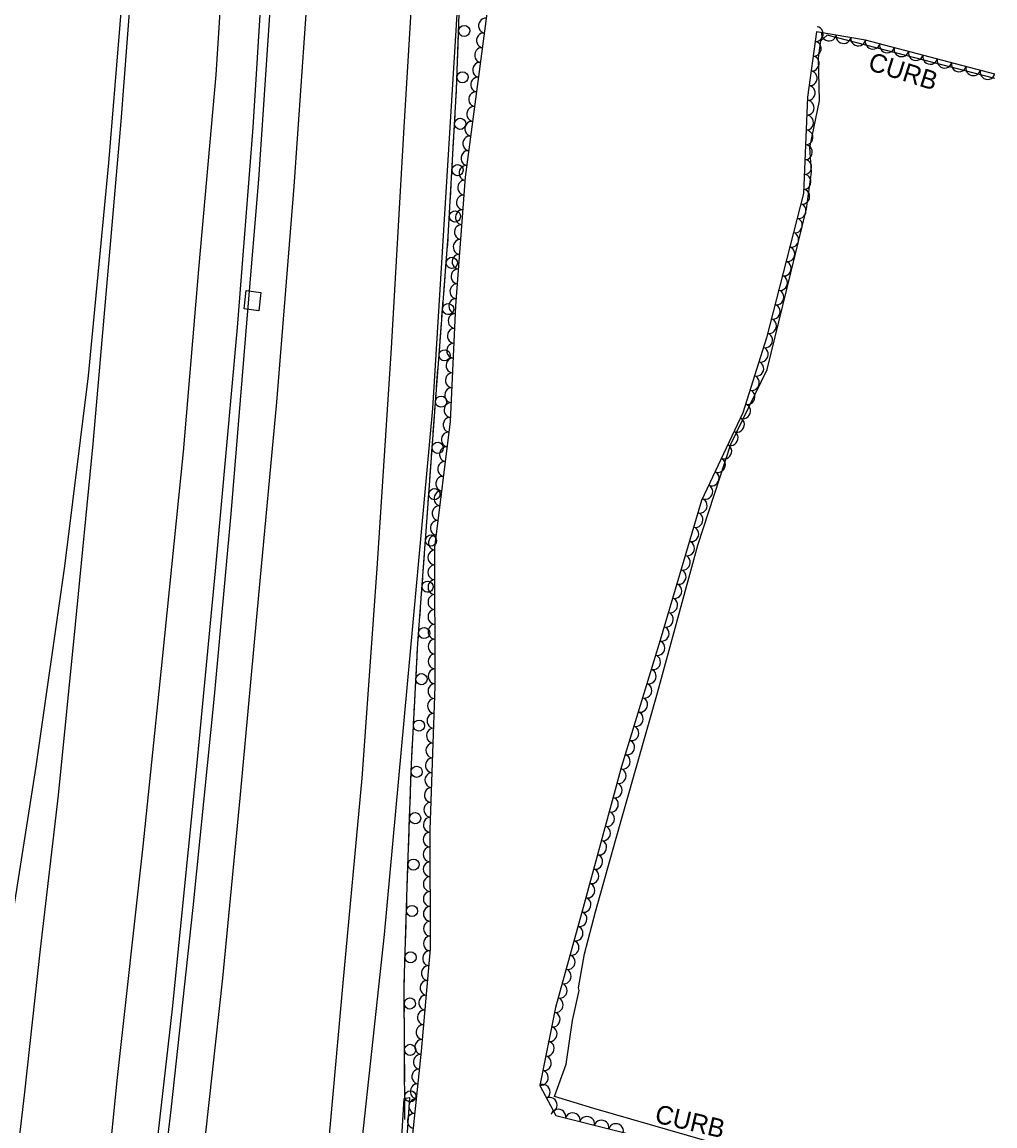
# Model space of a CAD drawing. Extents: x 1722896 to 1754269, y 648279 to 666297.
# Drawn here: x 1753966.1 to 1754228.1, y 654985.9 to 655283.3 of the extents above; entities that cross this region are included whole.
import ezdxf

# ---------------------------------------------------------------- set-up
doc = ezdxf.new("R2010")
doc.units = 0
for name, color, linetype in [('DESIGN - SCRATCH - User 1', 7, 'Continuous'), ('SURVEY - CENTERLINE - Preliminary Text', 7, 'Continuous'), ('SURVEY - DRAINAGE - Natural Features', 7, 'Continuous'), ('SURVEY - VEGETATION - Features with Text', 7, 'Continuous')]:
    doc.layers.add(name, color=color, linetype=linetype)

msp = doc.modelspace()

# ---------------------------------------------------------------- linework, layer by layer
at = {"layer": 'DESIGN - SCRATCH - User 1'}
for points in [[(1753989.81, 654880.48), (1753993.07, 654880.73), (1753995.95, 654904.42), (1754000.67, 654942.53), (1754006.25, 654990.27), (1754012.23, 655044.74), (1754017.96, 655101.66), (1754022.48, 655150.78), (1754026.91, 655205.46), (1754029.86, 655240.83), (1754033.13, 655289.29), (1754035.67, 655335.42), (1754037.27, 655376.37), (1754038.62, 655419.81), (1754040.88, 655470.9), (1754042.51, 655523.96), (1754043.82, 655571.19), (1754045.14, 655655.21), (1754045.31, 655686.41), (1754045.67, 655729.93), (1754045.36, 655768.38), (1754045.41, 655808.7)], [(1754042.74, 655807.14), (1754042.54, 655744.3), (1754042.4, 655686.06), (1754041.86, 655627.97), (1754040.03, 655548.51), (1754038.28, 655486.3), (1754036.43, 655428.65), (1754031.87, 655312.7), (1754028.3, 655254.84), (1754024.07, 655201.02), (1754018.17, 655135.47), (1754013.06, 655081.86), (1754006.55, 655017.49), (1753999.82, 654958.5), (1753992.4, 654898.45), (1753989.81, 654880.48)], [(1754069.26, 654987.67), (1754069.05, 655023.98), (1754069.97, 655053.4), (1754071, 655083.48), (1754072.72, 655115.99), (1754075.24, 655149.8), (1754077.35, 655179.53), (1754080.92, 655225.55), (1754083.15, 655265.15), (1754084.34, 655298.25), (1754085.53, 655323.73), (1754086.9, 655358.1), (1754087.41, 655394.39), (1754087.9, 655434.73), (1754088.09, 655467.2), (1754087.7, 655508.79), (1754088.3, 655549.16), (1754088.02, 655586.22), (1754088.32, 655614.35), (1754088.22, 655650.82), (1754088.11, 655694.37), (1754088.4, 655725.55), (1754088.7, 655761.21), (1754088.83, 655809.37)], [(1754083.64, 655278.67), (1754083.8, 655283.26)], [(1754083.41, 655272.37), (1754083.5, 655274.72)], [(1754083.5, 655274.72), (1754083.58, 655277.07)], [(1754083.19, 655266.18), (1754083.35, 655270.77)], [(1754082.99, 655262.23), (1754083.12, 655264.58)], [(1754082.85, 655259.88), (1754082.99, 655262.23)], [(1754082.51, 655253.69), (1754082.77, 655258.29)], [(1754082.28, 655249.75), (1754082.42, 655252.1)], [(1754082.15, 655247.4), (1754082.28, 655249.75)], [(1754081.8, 655241.21), (1754082.06, 655245.81)], [(1754081.58, 655237.27), (1754081.71, 655239.62)], [(1754081.45, 655234.92), (1754081.58, 655237.27)], [(1754081.1, 655228.73), (1754081.36, 655233.33)], [(1754080.86, 655224.79), (1754080.92, 655225.55), (1754081.01, 655227.14)], [(1754080.68, 655222.45), (1754080.86, 655224.79)], [(1754080.2, 655216.27), (1754080.55, 655220.85)], [(1754079.71, 655209.98), (1754079.89, 655212.33)], [(1754079.89, 655212.33), (1754080.08, 655214.67)], [(1754079.23, 655203.8), (1754079.59, 655208.39)], [(1754078.93, 655199.86), (1754079.11, 655202.21)], [(1754078.75, 655197.52), (1754078.93, 655199.86)], [(1754078.27, 655191.34), (1754078.62, 655195.93)], [(1754077.96, 655187.4), (1754078.14, 655189.75)], [(1754077.78, 655185.06), (1754077.96, 655187.4)], [(1754077.3, 655178.88), (1754077.35, 655179.53), (1754077.65, 655183.46)], [(1754077.02, 655174.94), (1754077.19, 655177.28)], [(1754076.86, 655172.59), (1754077.02, 655174.94)], [(1754076.42, 655166.41), (1754076.74, 655171)], [(1754076.14, 655162.47), (1754076.3, 655164.81)], [(1754075.97, 655160.13), (1754076.14, 655162.47)], [(1754075.53, 655153.94), (1754075.86, 655158.53)], [(1754075.08, 655147.66), (1754075.24, 655149.8), (1754075.25, 655150)], [(1754075.25, 655150), (1754075.42, 655152.34)], [(1754074.62, 655141.47), (1754074.96, 655146.06)], [(1754074.32, 655137.54), (1754074.5, 655139.88)], [(1754074.15, 655135.19), (1754074.32, 655137.54)], [(1754073.69, 655129.01), (1754074.03, 655133.6)], [(1754073.4, 655125.07), (1754073.57, 655127.41)], [(1754073.22, 655122.73), (1754073.4, 655125.07)], [(1754072.77, 655116.54), (1754073.11, 655121.13)], [(1754072.54, 655112.6), (1754072.67, 655114.95)], [(1754072.42, 655110.25), (1754072.54, 655112.6)], [(1754072.09, 655104.06), (1754072.33, 655108.66)], [(1754071.88, 655100.12), (1754072.01, 655102.46)], [(1754071.76, 655097.77), (1754071.88, 655100.12)], [(1754071.43, 655091.58), (1754071.67, 655096.17)], [(1754071.1, 655085.29), (1754071.22, 655087.64)], [(1754071.22, 655087.64), (1754071.34, 655089.98)], [(1754070.85, 655079.09), (1754071, 655083.48), (1754071.01, 655083.69)], [(1754070.72, 655075.15), (1754070.79, 655077.49)], [(1754070.63, 655072.8), (1754070.72, 655075.15)], [(1754070.42, 655066.6), (1754070.58, 655071.2)], [(1754070.29, 655062.65), (1754070.37, 655065)], [(1754070.21, 655060.3), (1754070.29, 655062.65)], [(1754069.99, 655054.11), (1754070.15, 655058.7)], [(1754069.87, 655050.16), (1754069.94, 655052.51)], [(1754069.79, 655047.81), (1754069.87, 655050.16)], [(1754069.6, 655041.61), (1754069.75, 655046.21)], [(1754069.48, 655037.67), (1754069.55, 655040.02)], [(1754069.41, 655035.32), (1754069.48, 655037.67)], [(1754069.21, 655029.12), (1754069.35, 655033.72)], [(1754069.06, 655022.82), (1754069.05, 655023.98), (1754069.09, 655025.17)], [(1754069.09, 655025.17), (1754069.16, 655027.52)], [(1754069.09, 655016.62), (1754069.07, 655021.22)], [(1754069.12, 655012.67), (1754069.1, 655015.02)], [(1754069.13, 655010.32), (1754069.12, 655012.67)], [(1754069.17, 655004.12), (1754069.14, 655008.72)], [(1754069.19, 655000.17), (1754069.18, 655002.52)], [(1754069.2, 654997.82), (1754069.19, 655000.17)], [(1754069.24, 654991.62), (1754069.21, 654996.22)], [(1754051.62, 654809.38), (1754049.84, 654809.61), (1754052.54, 654827.46), (1754057.58, 654872.87), (1754062.67, 654912.89), (1754067.33, 654965.27), (1754069.08, 654993.35), (1754070.49, 654993.61), (1754068.53, 654964.14), (1754064.9, 654921.64), (1754057.12, 654860.74), (1754052.63, 654819.51), (1754051.62, 654809.38)], [(1754069.26, 654987.67), (1754069.25, 654990.02)]]:
    msp.add_lwpolyline(points, dxfattribs=at)
for centre, start, end in [((1754085.22, 655280.89), 291.1969, 291.187), ((1754084.77, 655268.4), 291.1969, 291.187), ((1754084.13, 655255.88), 290.0345, 290.0247), ((1754083.43, 655243.4), 290.0345, 290.0247), ((1754082.72, 655230.92), 290.0345, 290.0247), ((1754081.87, 655218.42), 288.8235, 288.8136), ((1754080.9, 655205.96), 288.8235, 288.8136), ((1754079.94, 655193.5), 288.8235, 288.8136), ((1754078.97, 655181.03), 288.8235, 288.8136), ((1754078.07, 655168.58), 289.1946, 289.1847), ((1754077.19, 655156.11), 289.1946, 289.1847), ((1754076.28, 655143.63), 289.0129, 289.0031), ((1754075.36, 655131.17), 289.0129, 289.0031), ((1754074.43, 655118.7), 289.0129, 289.0031), ((1754073.71, 655106.26), 290.2253, 290.2155), ((1754073.05, 655093.77), 290.2253, 290.2155), ((1754072.43, 655081.32), 291.2992, 291.2894), ((1754072, 655068.83), 291.2992, 291.2894), ((1754071.57, 655056.33), 291.2992, 291.2894), ((1754071.17, 655043.84), 291.4718, 291.462), ((1754070.78, 655031.35), 291.4718, 291.462), ((1754070.58, 655018.91), 293.5953, 293.5855), ((1754070.65, 655006.41), 293.5953, 293.5855), ((1754070.73, 654993.91), 293.5953, 293.5855)]:
    msp.add_arc(centre, 1.5, start, end, dxfattribs=at)
at = {"layer": 'SURVEY - CENTERLINE - Preliminary Text'}
for points in [[(1754087.83, 655809.66), (1754087.37, 655738.41), (1754086.89, 655679.41), (1754087.29, 655614.25), (1754087.29, 655551.85), (1754087.27, 655498.17), (1754086.97, 655434.58), (1754086.26, 655367.72), (1754083.96, 655297.2), (1754076.66, 655179.22), (1754063.69, 655037.51), (1754023.81, 654669.27), (1754008.58, 654562.61), (1753996.06, 654477.51), (1753973, 654356.25)], [(1753999, 655365.49), (1753994.19, 655303.59), (1753989.42, 655245.38), (1753983.92, 655188.03), (1753977.56, 655136.68), (1753969.81, 655082.72), (1753960.87, 655025.6), (1753950.98, 654967.06), (1753939.93, 654905.23), (1753929.21, 654848.58), (1753918.56, 654791.23), (1753906.15, 654735.86), (1753895.48, 654687.27), (1753884.09, 654634.31), (1753870.24, 654578.71), (1753851.52, 654502), (1753835.96, 654438.29), (1753820.5, 654381.14)], [(1754021.57, 655319.99), (1754018.35, 655269.09), (1754013.74, 655217.68), (1754009.49, 655167.49), (1754003.84, 655111.75), (1753998.69, 655061.26), (1753991.74, 654999), (1753985.55, 654937.17)], [(1754072.14, 655306.99), (1754068.92, 655254.95), (1754065.54, 655195.43), (1754061.7, 655136.12), (1754057.6, 655079.63), (1754052.56, 655024.46), (1754047.17, 654964.51), (1754040.89, 654899.3), (1754033.81, 654835.2), (1754025.4, 654767.88), (1754017.88, 654707.58), (1754008.64, 654642.48), (1753997.5, 654567.08), (1753989.78, 654516.26), (1753979.93, 654457.38), (1753969.6, 654398.23)], [(1753880.98, 654396.75), (1753888.4, 654443.17), (1753895.64, 654488.35), (1753902.66, 654533.32), (1753909.15, 654578.41), (1753915.99, 654622.76), (1753923.06, 654669.48), (1753928.68, 654703.6), (1753935.21, 654743.85), (1753940.38, 654779.02), (1753946.44, 654821.05), (1753951.85, 654865.08), (1753957.16, 654909.42), (1753962.4, 654956.55), (1753966.79, 654994.21), (1753971.1, 655033.51), (1753975.94, 655075.03), (1753980.55, 655121.04), (1753985.32, 655169.66), (1753992.8, 655256.47), (1753996.16, 655300.11)], [(1754014.68, 654975.05), (1754020.17, 655025.76), (1754024.88, 655074.22), (1754029.95, 655129.91), (1754034.74, 655180.88), (1754039.39, 655239.02), (1754043.36, 655295.79)], [(1754109.54, 654993.83), (1754112.68, 655002.61), (1754114.4, 655014.35), (1754116.19, 655022.4), (1754115.99, 655023.16), (1754117.57, 655032.25), (1754120.58, 655043.64), (1754125.98, 655062.81), (1754137.29, 655102.6), (1754148.17, 655142.33), (1754156.99, 655169.56), (1754166.77, 655189.72), (1754177.38, 655232.98), (1754178.78, 655242.84), (1754178.34, 655249.47), (1754180.9, 655262.05), (1754180.59, 655273.61), (1754181.27, 655278.24), (1754182.94, 655279.71)], [(1754228.15, 655268.07), (1754182.94, 655279.71)], [(1754198.78, 654968.62), (1754155.36, 654980.49), (1754120.16, 654990.64), (1754109.54, 654993.83)]]:
    msp.add_lwpolyline(points, dxfattribs=at)
at = {"layer": 'SURVEY - DRAINAGE - Natural Features'}
msp.add_line((1754028.19, 655208.23), (1754028.19, 655208.23), dxfattribs=at)
msp.add_lwpolyline([(1754029.88, 655205.51), (1754025.91, 655205.99), (1754026.51, 655210.95), (1754030.48, 655210.47), (1754029.88, 655205.51)], dxfattribs=at)
at = {"layer": 'SURVEY - VEGETATION - Features with Text'}
for points in [[(1754069.89, 654969.1), (1754073.71, 655006.11), (1754076.13, 655033.6), (1754076.05, 655065.66), (1754077.4, 655104.4), (1754077.32, 655141.77), (1754081.54, 655175.67), (1754082.96, 655206.83), (1754085.54, 655241.52), (1754092.37, 655293.09)], [(1754228.09, 655269.21), (1754193.26, 655278.42), (1754180.07, 655280.64), (1754177.69, 655263.02), (1754176.59, 655237.14), (1754166.6, 655198.25), (1754160.29, 655178.03), (1754149.16, 655154.38), (1754138, 655116.8), (1754127.61, 655082.71), (1754117.26, 655044.79), (1754109.78, 655017.8), (1754105.55, 654996.83), (1754109.9, 654988.7), (1754143.08, 654980.37)]]:
    msp.add_lwpolyline(points, dxfattribs=at)
for centre, major_axis in [((1754090.95, 655282.32), (0.26, 1.98)), ((1754090.42, 655278.35), (0.26, 1.98)), ((1754179.99, 655280.05), (-0.27, -1.98)), ((1754179.45, 655276.08), (-0.27, -1.98)), ((1754183.43, 655280.07), (-1.97, 0.33)), ((1754187.37, 655279.41), (-1.97, 0.33)), ((1754191.32, 655278.75), (-1.97, 0.33)), ((1754195.23, 655277.9), (-1.93, 0.51)), ((1754089.9, 655274.38), (0.26, 1.98)), ((1754199.09, 655276.88), (-1.93, 0.51)), ((1754202.96, 655275.86), (-1.93, 0.51)), ((1754206.83, 655274.84), (-1.93, 0.51)), ((1754089.37, 655270.42), (0.26, 1.98)), ((1754178.92, 655272.12), (-0.27, -1.98)), ((1754210.69, 655273.81), (-1.93, 0.51)), ((1754214.56, 655272.79), (-1.93, 0.51)), ((1754218.43, 655271.77), (-1.93, 0.51)), ((1754088.84, 655266.45), (0.26, 1.98)), ((1754178.38, 655268.15), (-0.27, -1.98)), ((1754222.29, 655270.74), (-1.93, 0.51)), ((1754226.16, 655269.72), (-1.93, 0.51)), ((1754177.84, 655264.19), (-0.27, -1.98)), ((1754088.32, 655262.49), (0.26, 1.98)), ((1754087.79, 655258.52), (0.26, 1.98)), ((1754177.57, 655260.2), (-0.08, -2)), ((1754087.27, 655254.56), (0.26, 1.98)), ((1754177.4, 655256.21), (-0.08, -2)), ((1754177.23, 655252.21), (-0.08, -2)), ((1754086.74, 655250.59), (0.26, 1.98)), ((1754086.22, 655246.63), (0.26, 1.98)), ((1754177.06, 655248.21), (-0.08, -2)), ((1754085.69, 655242.66), (0.26, 1.98)), ((1754176.89, 655244.22), (-0.08, -2)), ((1754176.72, 655240.22), (-0.08, -2)), ((1754085.33, 655238.68), (0.15, 1.99)), ((1754085.03, 655234.69), (0.15, 1.99)), ((1754176.36, 655236.25), (-0.5, -1.94)), ((1754175.37, 655232.38), (-0.5, -1.94)), ((1754084.74, 655230.7), (0.15, 1.99)), ((1754174.37, 655228.51), (-0.5, -1.94)), ((1754084.44, 655226.71), (0.15, 1.99)), ((1754084.14, 655222.72), (0.15, 1.99)), ((1754173.38, 655224.63), (-0.5, -1.94)), ((1754172.38, 655220.76), (-0.5, -1.94)), ((1754083.85, 655218.73), (0.15, 1.99)), ((1754171.39, 655216.88), (-0.5, -1.94)), ((1754083.55, 655214.75), (0.15, 1.99)), ((1754083.25, 655210.76), (0.15, 1.99)), ((1754170.39, 655213.01), (-0.5, -1.94)), ((1754169.4, 655209.13), (-0.5, -1.94)), ((1754082.96, 655206.77), (0.09, 2)), ((1754168.4, 655205.26), (-0.5, -1.94)), ((1754082.78, 655202.77), (0.09, 2)), ((1754167.4, 655201.39), (-0.5, -1.94)), ((1754082.59, 655198.78), (0.09, 2)), ((1754166.37, 655197.52), (-0.6, -1.91)), ((1754082.41, 655194.78), (0.09, 2)), ((1754165.18, 655193.7), (-0.6, -1.91)), ((1754082.23, 655190.78), (0.09, 2)), ((1754163.99, 655189.88), (-0.6, -1.91)), ((1754082.05, 655186.79), (0.09, 2)), ((1754162.8, 655186.07), (-0.6, -1.91)), ((1754081.86, 655182.79), (0.09, 2)), ((1754161.61, 655182.25), (-0.6, -1.91)), ((1754081.68, 655178.8), (0.09, 2)), ((1754160.42, 655178.43), (-0.6, -1.91)), ((1754081.43, 655174.81), (0.25, 1.98)), ((1754158.77, 655174.79), (-0.85, -1.81)), ((1754080.94, 655170.84), (0.25, 1.98)), ((1754157.07, 655171.17), (-0.85, -1.81)), ((1754080.44, 655166.87), (0.25, 1.98)), ((1754155.36, 655167.55), (-0.85, -1.81)), ((1754079.95, 655162.9), (0.25, 1.98)), ((1754153.66, 655163.93), (-0.85, -1.81)), ((1754151.95, 655160.31), (-0.85, -1.81)), ((1754079.46, 655158.93), (0.25, 1.98)), ((1754078.96, 655154.96), (0.25, 1.98)), ((1754150.25, 655156.69), (-0.85, -1.81)), ((1754078.47, 655150.99), (0.25, 1.98)), ((1754148.75, 655153), (-0.57, -1.92)), ((1754147.61, 655149.16), (-0.57, -1.92)), ((1754077.98, 655147.02), (0.25, 1.98)), ((1754146.47, 655145.33), (-0.57, -1.92)), ((1754077.48, 655143.05), (0.25, 1.98)), ((1754077.33, 655139.06), (0, 2)), ((1754145.33, 655141.49), (-0.57, -1.92)), ((1754144.2, 655137.66), (-0.57, -1.92)), ((1754077.34, 655135.06), (0, 2)), ((1754143.06, 655133.82), (-0.57, -1.92)), ((1754077.35, 655131.06), (0, 2)), ((1754141.92, 655129.99), (-0.57, -1.92)), ((1754077.35, 655127.06), (0, 2)), ((1754140.78, 655126.16), (-0.57, -1.92)), ((1754077.36, 655123.06), (0, 2)), ((1754139.64, 655122.32), (-0.57, -1.92)), ((1754077.37, 655119.06), (0, 2)), ((1754138.5, 655118.49), (-0.57, -1.92)), ((1754077.38, 655115.06), (0, 2)), ((1754137.35, 655114.66), (-0.58, -1.91)), ((1754077.39, 655111.06), (0, 2)), ((1754136.18, 655110.83), (-0.58, -1.91)), ((1754077.4, 655107.06), (0, 2)), ((1754135.02, 655107), (-0.58, -1.91)), ((1754077.35, 655103.06), (0.07, 2)), ((1754133.85, 655103.18), (-0.58, -1.91)), ((1754077.22, 655099.06), (0.07, 2)), ((1754132.69, 655099.35), (-0.58, -1.91)), ((1754077.08, 655095.07), (0.07, 2)), ((1754131.52, 655095.52), (-0.58, -1.91)), ((1754130.35, 655091.7), (-0.58, -1.91)), ((1754076.94, 655091.07), (0.07, 2)), ((1754076.8, 655087.07), (0.07, 2)), ((1754129.19, 655087.87), (-0.58, -1.91)), ((1754076.66, 655083.07), (0.07, 2)), ((1754128.02, 655084.05), (-0.58, -1.91)), ((1754126.93, 655080.2), (-0.53, -1.93)), ((1754076.52, 655079.08), (0.07, 2)), ((1754125.87, 655076.34), (-0.53, -1.93)), ((1754076.38, 655075.08), (0.07, 2)), ((1754076.24, 655071.08), (0.07, 2)), ((1754124.82, 655072.48), (-0.53, -1.93)), ((1754123.77, 655068.62), (-0.53, -1.93)), ((1754076.1, 655067.08), (0.07, 2)), ((1754122.71, 655064.76), (-0.53, -1.93)), ((1754076.06, 655063.08), (0, 2)), ((1754076.07, 655059.08), (0, 2)), ((1754121.66, 655060.91), (-0.53, -1.93)), ((1754120.6, 655057.05), (-0.53, -1.93)), ((1754076.08, 655055.08), (0, 2)), ((1754119.55, 655053.19), (-0.53, -1.93)), ((1754076.09, 655051.08), (0, 2)), ((1754076.1, 655047.08), (0, 2)), ((1754118.5, 655049.33), (-0.53, -1.93)), ((1754117.44, 655045.47), (-0.53, -1.93)), ((1754076.11, 655043.08), (0, 2)), ((1754116.38, 655041.62), (-0.53, -1.93)), ((1754076.12, 655039.08), (0, 2)), ((1754115.31, 655037.76), (-0.53, -1.93)), ((1754076.12, 655035.08), (0, 2)), ((1754114.24, 655033.91), (-0.53, -1.93)), ((1754075.91, 655031.09), (0.18, 1.99)), ((1754113.17, 655030.05), (-0.53, -1.93)), ((1754075.56, 655027.11), (0.18, 1.99)), ((1754112.11, 655026.2), (-0.53, -1.93)), ((1754075.21, 655023.13), (0.18, 1.99)), ((1754111.04, 655022.34), (-0.53, -1.93)), ((1754074.85, 655019.14), (0.18, 1.99)), ((1754109.97, 655018.49), (-0.53, -1.93)), ((1754074.5, 655015.16), (0.18, 1.99)), ((1754109.13, 655014.58), (-0.4, -1.96)), ((1754074.15, 655011.17), (0.18, 1.99)), ((1754108.34, 655010.66), (-0.4, -1.96)), ((1754073.8, 655007.19), (0.18, 1.99)), ((1754107.55, 655006.73), (-0.4, -1.96)), ((1754073.41, 655003.21), (0.21, 1.99)), ((1754106.76, 655002.81), (-0.4, -1.96)), ((1754073, 654999.23), (0.21, 1.99)), ((1754105.97, 654998.89), (-0.4, -1.96)), ((1754072.59, 654995.25), (0.21, 1.99)), ((1754106.44, 654995.16), (0.94, -1.76)), ((1754072.18, 654991.27), (0.21, 1.99)), ((1754108.33, 654991.63), (0.94, -1.76)), ((1754071.77, 654987.29), (0.21, 1.99)), ((1754110.56, 654988.54), (1.94, -0.49)), ((1754114.44, 654987.56), (1.94, -0.49)), ((1754118.32, 654986.59), (1.94, -0.49)), ((1754122.2, 654985.61), (1.94, -0.49)), ((1754126.08, 654984.64), (1.94, -0.49))]:
    msp.add_ellipse(centre, major_axis=major_axis, ratio=0.940188, start_param=0, end_param=3.141593, dxfattribs=at)

# ---------------------------------------------------------------- texts
at = {"layer": 'DESIGN - SCRATCH - User 1'}
for rotation, p in [(342.4958, (1754193.68, 655270.5)), (346.7496, (1754136.28, 654986.92))]:
    msp.add_text('CURB', height=5, rotation=rotation, dxfattribs=at).set_placement(p)

doc.saveas('drawing.dxf')
